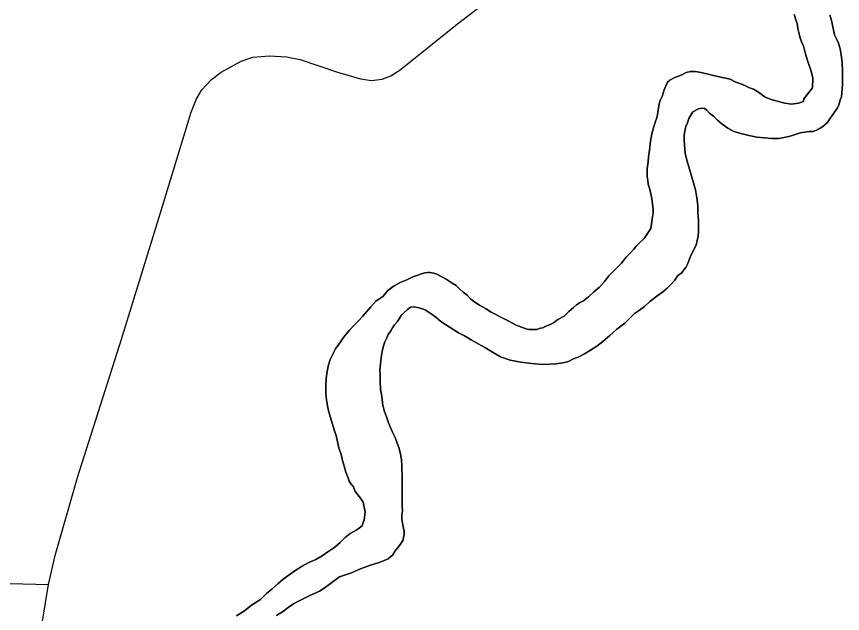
# Model space of a CAD drawing. Extents: x -561 to 1170, y 0 to 846.
# Drawn here: x 445.86 to 454.77, y 223.87 to 230.31 of the extents above; entities that cross this region are included whole.
import ezdxf

# ---------------------------------------------------------------- set-up
doc = ezdxf.new("R2010")
doc.units = 0
doc.layers.add('GM_X_City_Street', color=7, linetype='Continuous')
doc.layers.add('GM_X_Major_River', color=7, linetype='Continuous')

msp = doc.modelspace()

# ---------------------------------------------------------------- linework, layer by layer
at = {"layer": 'GM_X_City_Street'}
for points in [[(446.0666, 223.3321), (446.207, 224.1883), (446.2812, 224.4992), (446.5222, 225.3399), (446.9971, 226.8282), (447.4117, 228.1791), (447.7478, 229.2747), (447.8046, 229.4201), (447.8612, 229.5163), (447.9666, 229.6268), (448.0694, 229.7068), (448.2843, 229.8256), (448.412, 229.8664), (448.5911, 229.8834), (448.7749, 229.8709), (448.9205, 229.8411), (449.3259, 229.7072), (449.5719, 229.6352), (449.6906, 229.617), (449.8069, 229.6292), (449.8997, 229.6677), (450.0004, 229.73), (450.619, 230.2267), (451.1776, 230.6558)], [(445.7954, 224.1957), (446.207, 224.1883)]]:
    msp.add_lwpolyline(points, dxfattribs=at)
at = {"layer": 'GM_X_Major_River'}
for points in [[(454.2474, 230.3281), (454.2698, 230.2577)], [(454.2698, 230.2577), (454.2474, 230.3281)], [(454.7173, 229.3221), (454.7332, 229.3602), (454.7436, 229.4091), (454.7596, 229.4417), (454.7643, 229.5231), (454.7693, 229.572), (454.769, 229.6045), (454.7685, 229.6534), (454.768, 229.713), (454.7671, 229.8107), (454.7556, 229.892), (454.7441, 229.957), (454.7273, 230.0166), (454.7052, 230.0653), (454.6831, 230.1085), (454.6605, 230.2114), (454.6547, 230.2494), (454.6436, 230.2873), (454.6324, 230.3198)], [(454.6324, 230.3198), (454.6436, 230.2873), (454.6547, 230.2494), (454.6605, 230.2114), (454.6831, 230.1085), (454.7052, 230.0653), (454.7273, 230.0166), (454.7441, 229.957), (454.7556, 229.892), (454.7671, 229.8107), (454.768, 229.713), (454.7685, 229.6534), (454.769, 229.6045), (454.7693, 229.572), (454.7643, 229.5231), (454.7596, 229.4417), (454.7436, 229.4091), (454.7332, 229.3602), (454.7173, 229.3221)], [(454.2698, 230.2577), (454.2809, 230.2307), (454.2868, 230.1764), (454.298, 230.1331), (454.3148, 230.0735), (454.3315, 230.0248), (454.3481, 229.9869), (454.3594, 229.9436), (454.3762, 229.8786), (454.404, 229.7974), (454.4264, 229.7271), (454.4375, 229.6892), (454.4488, 229.6404), (454.4443, 229.5373), (454.3532, 229.4173), (454.3481, 229.3902), (454.294, 229.3735), (454.2182, 229.3622), (454.1476, 229.3726), (454.0661, 229.3938), (454.0009, 229.4096), (453.9628, 229.4256), (453.9356, 229.4363), (453.9083, 229.4578), (453.8647, 229.4901), (453.8102, 229.5223), (453.7667, 229.5382), (453.7231, 229.5597), (453.6741, 229.5811), (453.6198, 229.597), (453.5598, 229.6291), (453.4403, 229.6554), (453.3371, 229.6819), (453.2448, 229.703), (453.1796, 229.7134), (453.1308, 229.7131), (453.0821, 229.7019), (453.0282, 229.6744), (452.9634, 229.6469), (452.9094, 229.6194), (452.8825, 229.5975), (452.8453, 229.5159), (452.8243, 229.4452), (452.8029, 229.4017), (452.7924, 229.3637), (452.772, 229.2279), (452.735, 229.1191), (452.714, 229.0431), (452.6985, 228.9616), (452.6885, 228.8638), (452.6783, 228.7933), (452.6733, 228.739), (452.6632, 228.6629), (452.6639, 228.5816), (452.6698, 228.5382), (452.6755, 228.5003), (452.6866, 228.4678), (452.6923, 228.4407), (452.7148, 228.3432), (452.7208, 228.2835), (452.7267, 228.2294), (452.7271, 228.1914), (452.722, 228.1479), (452.7015, 228.023), (452.632, 227.9141), (452.5728, 227.8594), (452.546, 227.8321), (452.5192, 227.7994), (452.4816, 227.7557), (452.4386, 227.712), (452.385, 227.6466), (452.3044, 227.5647), (452.2507, 227.5101), (452.2024, 227.4501), (452.1488, 227.3901), (452.0896, 227.3408), (452.0304, 227.2862), (451.9766, 227.2425), (451.9334, 227.2204), (451.9011, 227.1986), (451.8688, 227.1712), (451.8204, 227.1275), (451.7667, 227.0783), (451.7019, 227.0399), (451.6535, 227.007), (451.6103, 226.985), (451.5725, 226.9685), (451.5401, 226.952), (451.5131, 226.9464), (451.4752, 226.9353), (451.4319, 226.935), (451.3885, 226.9347), (451.3559, 226.9399), (451.3287, 226.9506), (451.258, 226.9773), (451.2036, 227.0041), (451.1654, 227.0255), (451.1218, 227.0469), (450.9802, 227.122), (450.9203, 227.1595), (450.8549, 227.197)], [(450.8549, 227.197), (450.9203, 227.1595), (450.9802, 227.122), (451.1218, 227.0469), (451.1654, 227.0255), (451.2036, 227.0041), (451.258, 226.9773), (451.3287, 226.9506), (451.3559, 226.9399), (451.3885, 226.9347), (451.4319, 226.935), (451.4752, 226.9353), (451.5131, 226.9464), (451.5401, 226.952), (451.5725, 226.9685), (451.6103, 226.985), (451.6535, 227.007), (451.7019, 227.0399), (451.7667, 227.0783), (451.8204, 227.1275), (451.8688, 227.1712), (451.9011, 227.1986), (451.9334, 227.2204), (451.9766, 227.2425), (452.0304, 227.2862), (452.0896, 227.3408), (452.1488, 227.3901), (452.2024, 227.4501), (452.2507, 227.5101), (452.3044, 227.5647), (452.385, 227.6466), (452.4386, 227.712), (452.4816, 227.7557), (452.5192, 227.7994), (452.546, 227.8321), (452.5728, 227.8594), (452.632, 227.9141), (452.7015, 228.023), (452.722, 228.1479), (452.7271, 228.1914), (452.7267, 228.2294), (452.7208, 228.2835), (452.7148, 228.3432), (452.6923, 228.4407), (452.6866, 228.4678), (452.6755, 228.5003), (452.6698, 228.5382), (452.6639, 228.5816), (452.6632, 228.6629), (452.6733, 228.739), (452.6783, 228.7933), (452.6885, 228.8638), (452.6985, 228.9616), (452.714, 229.0431), (452.735, 229.1191), (452.772, 229.2279), (452.7924, 229.3637), (452.8029, 229.4017), (452.8243, 229.4452), (452.8453, 229.5159), (452.8825, 229.5975), (452.9094, 229.6194), (452.9634, 229.6469), (453.0282, 229.6744), (453.0821, 229.7019), (453.1308, 229.7131), (453.1796, 229.7134), (453.2448, 229.703), (453.3371, 229.6819), (453.4403, 229.6554), (453.5598, 229.6291), (453.6198, 229.597), (453.6741, 229.5811), (453.7231, 229.5597), (453.7667, 229.5382), (453.8102, 229.5223), (453.8647, 229.4901), (453.9083, 229.4578), (453.9356, 229.4363), (453.9628, 229.4256), (454.0009, 229.4096), (454.0661, 229.3938), (454.1476, 229.3726), (454.2182, 229.3622), (454.294, 229.3735), (454.3481, 229.3902), (454.3532, 229.4173), (454.4443, 229.5373), (454.4488, 229.6404), (454.4375, 229.6892), (454.4264, 229.7271), (454.404, 229.7974), (454.3762, 229.8786), (454.3594, 229.9436), (454.3481, 229.9869), (454.3315, 230.0248), (454.3148, 230.0735), (454.298, 230.1331), (454.2868, 230.1764), (454.2809, 230.2307), (454.2698, 230.2577)], [(450.1124, 227.1759), (450.1503, 227.1761), (450.2046, 227.1656), (450.2372, 227.155), (450.2699, 227.1444), (450.3026, 227.1229), (450.3462, 227.096), (450.3898, 227.0638), (450.439, 227.0207), (450.6299, 226.8972), (450.6952, 226.8651), (450.766, 226.8221), (450.8423, 226.7792), (450.9186, 226.7363), (450.995, 226.688), (451.0821, 226.6398), (451.1855, 226.6024), (451.2995, 226.5815), (451.4189, 226.566), (451.5382, 226.556), (451.6791, 226.5623), (451.7549, 226.5737), (451.8144, 226.5903), (451.8684, 226.6178), (451.9278, 226.6399), (451.9871, 226.6729), (452.0518, 226.7113), (452.1219, 226.7551), (452.1866, 226.8044), (452.2565, 226.8645), (452.3372, 226.9356), (452.4233, 227.0012), (452.477, 227.0559), (452.5254, 227.105), (452.5792, 227.1433), (452.6331, 227.1817), (452.6922, 227.2363), (452.7676, 227.2911), (452.8269, 227.3348), (452.8807, 227.3786), (452.9237, 227.4223), (452.9613, 227.466), (452.9933, 227.515), (453.0365, 227.5424), (453.0579, 227.5751), (453.0793, 227.6024), (453.1006, 227.6459), (453.1271, 227.7111), (453.1644, 227.7874), (453.191, 227.8418), (453.2014, 227.8907), (453.2118, 227.9396), (453.2168, 227.9884), (453.2163, 228.0373), (453.2157, 228.1132), (453.2095, 228.1946), (453.2088, 228.2705), (453.1973, 228.3518), (453.1856, 228.4385), (453.1241, 228.6497), (453.1074, 228.6984), (453.0961, 228.7472), (453.0849, 228.7851), (453.0737, 228.8338), (453.0679, 228.8718), (453.0674, 228.926), (453.0616, 228.9694), (453.0614, 228.9965), (453.0611, 229.0236), (453.0663, 229.0508), (453.0714, 229.0888), (453.0819, 229.1214), (453.0978, 229.1595), (453.1137, 229.2084), (453.1564, 229.2793), (453.2157, 229.3122), (453.2536, 229.3179), (453.2808, 229.3126), (453.308, 229.2965), (453.3354, 229.2641), (453.3791, 229.2319), (453.4228, 229.1888), (453.472, 229.1457), (453.5321, 229.1027), (453.5974, 229.0651), (453.6735, 229.0439), (453.7604, 229.0228), (453.8473, 229.0071), (453.9287, 228.9968), (454.0047, 228.9919), (454.086, 228.9924), (454.205, 229.0149), (454.3131, 229.0536), (454.4106, 229.0651), (454.4539, 229.0654), (454.481, 229.0764), (454.5295, 229.1038), (454.5565, 229.1203), (454.6049, 229.1586), (454.6263, 229.1913), (454.7173, 229.3221)], [(454.7173, 229.3221), (454.6263, 229.1913), (454.6049, 229.1586), (454.5565, 229.1203), (454.5295, 229.1038), (454.481, 229.0764), (454.4539, 229.0654), (454.4106, 229.0651), (454.3131, 229.0536), (454.205, 229.0149), (454.086, 228.9924), (454.0047, 228.9919), (453.9287, 228.9968), (453.8473, 229.0071), (453.7604, 229.0228), (453.6735, 229.0439), (453.5974, 229.0651), (453.5321, 229.1027), (453.472, 229.1457), (453.4228, 229.1888), (453.3791, 229.2319), (453.3354, 229.2641), (453.308, 229.2965), (453.2808, 229.3126), (453.2536, 229.3179), (453.2157, 229.3122), (453.1564, 229.2793), (453.1137, 229.2084), (453.0978, 229.1595), (453.0819, 229.1214), (453.0714, 229.0888), (453.0663, 229.0508), (453.0611, 229.0236), (453.0614, 228.9965), (453.0616, 228.9694), (453.0674, 228.926), (453.0679, 228.8718), (453.0737, 228.8338), (453.0849, 228.7851), (453.0961, 228.7472), (453.1074, 228.6984), (453.1241, 228.6497), (453.1856, 228.4385), (453.1973, 228.3518), (453.2088, 228.2705), (453.2095, 228.1946), (453.2157, 228.1132), (453.2163, 228.0373), (453.2168, 227.9884), (453.2118, 227.9396), (453.2014, 227.8907), (453.191, 227.8418), (453.1644, 227.7874), (453.1271, 227.7111), (453.1006, 227.6459), (453.0793, 227.6024), (453.0579, 227.5751), (453.0365, 227.5424), (452.9933, 227.515), (452.9613, 227.466), (452.9237, 227.4223), (452.8807, 227.3786), (452.8269, 227.3348), (452.7676, 227.2911), (452.6922, 227.2363), (452.6331, 227.1817), (452.5792, 227.1433), (452.5254, 227.105), (452.477, 227.0559), (452.4233, 227.0012), (452.3372, 226.9356), (452.2565, 226.8645), (452.1866, 226.8044), (452.1219, 226.7551), (452.0518, 226.7113), (451.9871, 226.6729), (451.9278, 226.6399), (451.8684, 226.6178), (451.8144, 226.5903), (451.7549, 226.5737), (451.6791, 226.5623), (451.5382, 226.556), (451.4189, 226.566), (451.2995, 226.5815), (451.1855, 226.6024), (451.0821, 226.6398), (450.995, 226.688), (450.9186, 226.7363), (450.8423, 226.7792), (450.766, 226.8221), (450.6952, 226.8651), (450.6299, 226.8972), (450.439, 227.0207), (450.3898, 227.0638), (450.3462, 227.096), (450.3026, 227.1229), (450.2699, 227.1444), (450.2372, 227.155), (450.2046, 227.1656), (450.1503, 227.1761), (450.1124, 227.1759)], [(450.8549, 227.197), (450.8058, 227.2293), (450.7621, 227.2615), (450.7238, 227.3047), (450.6801, 227.337), (450.6419, 227.3692), (450.6036, 227.407), (450.56, 227.4338), (450.5273, 227.4553), (450.4946, 227.4768), (450.4564, 227.4983), (450.3965, 227.5304), (450.3639, 227.541), (450.3205, 227.5462), (450.2934, 227.546), (450.2662, 227.5458), (450.2284, 227.5347), (450.1906, 227.5182), (450.1365, 227.5015), (450.0718, 227.4686), (450.0016, 227.441), (449.9368, 227.4026), (449.8722, 227.3587), (449.8132, 227.2878), (449.7378, 227.2385), (449.6841, 227.1785), (449.6358, 227.1239), (449.5928, 227.0748), (449.5499, 227.0257), (449.5016, 226.9766), (449.4532, 226.9274), (449.4157, 226.8783), (449.3782, 226.8347), (449.3407, 226.7802), (449.3033, 226.7256), (449.2659, 226.6549), (449.2446, 226.6114), (449.2289, 226.5516), (449.2133, 226.4809), (449.2031, 226.4049), (449.1984, 226.3235), (449.1991, 226.2476), (449.2052, 226.1771), (449.2166, 226.112), (449.2279, 226.0579), (449.2894, 225.8521), (449.3116, 225.7926), (449.3231, 225.7221), (449.3399, 225.6571), (449.3622, 225.5868), (449.3791, 225.5218), (449.3959, 225.4622), (449.4127, 225.3972), (449.4349, 225.3431), (449.4515, 225.2998), (449.4735, 225.2674), (449.4954, 225.2404), (449.5121, 225.1971), (449.545, 225.1539), (449.5725, 225.1161), (449.6, 225.0729), (449.6226, 224.97), (449.6125, 224.8831), (449.5966, 224.845), (449.5914, 224.8179), (449.5321, 224.7741), (449.462, 224.7356), (449.4082, 224.6919), (449.3545, 224.6373), (449.2953, 224.5881), (449.2198, 224.5388), (449.1606, 224.495), (449.0905, 224.4565), (449.0149, 224.4234), (448.9448, 224.385), (448.8747, 224.3411), (448.8046, 224.2919), (448.74, 224.2426), (448.6808, 224.1934), (448.6217, 224.1387), (448.5571, 224.0895), (448.4926, 224.024), (448.3956, 223.9636), (448.3202, 223.9035), (448.234, 223.8486)], [(448.234, 223.8486), (448.3202, 223.9035), (448.3956, 223.9636), (448.4926, 224.024), (448.5571, 224.0895), (448.6217, 224.1387), (448.6808, 224.1934), (448.74, 224.2426), (448.8046, 224.2919), (448.8747, 224.3411), (448.9448, 224.385), (449.0149, 224.4234), (449.0905, 224.4565), (449.1606, 224.495), (449.2198, 224.5388), (449.2953, 224.5881), (449.3545, 224.6373), (449.4082, 224.6919), (449.462, 224.7356), (449.5321, 224.7741), (449.5914, 224.8179), (449.5966, 224.845), (449.6125, 224.8831), (449.6226, 224.97), (449.6, 225.0729), (449.5725, 225.1161), (449.545, 225.1539), (449.5121, 225.1971), (449.4954, 225.2404), (449.4735, 225.2674), (449.4515, 225.2998), (449.4349, 225.3431), (449.4127, 225.3972), (449.3959, 225.4622), (449.3791, 225.5218), (449.3622, 225.5868), (449.3399, 225.6571), (449.3231, 225.7221), (449.3116, 225.7926), (449.2894, 225.8521), (449.2279, 226.0579), (449.2166, 226.112), (449.2052, 226.1771), (449.1991, 226.2476), (449.1984, 226.3235), (449.2031, 226.4049), (449.2133, 226.4809), (449.2289, 226.5516), (449.2446, 226.6114), (449.2659, 226.6549), (449.3033, 226.7256), (449.3407, 226.7802), (449.3782, 226.8347), (449.4157, 226.8783), (449.4532, 226.9274), (449.5016, 226.9766), (449.5499, 227.0257), (449.5928, 227.0748), (449.6358, 227.1239), (449.6841, 227.1785), (449.7378, 227.2385), (449.8132, 227.2878), (449.8722, 227.3587), (449.9368, 227.4026), (450.0016, 227.441), (450.0718, 227.4686), (450.1365, 227.5015), (450.1906, 227.5182), (450.2284, 227.5347), (450.2662, 227.5458), (450.2934, 227.546), (450.3205, 227.5462), (450.3639, 227.541), (450.3965, 227.5304), (450.4564, 227.4983), (450.4946, 227.4768), (450.5273, 227.4553), (450.56, 227.4338), (450.6036, 227.407), (450.6419, 227.3692), (450.6801, 227.337), (450.7238, 227.3047), (450.7621, 227.2615), (450.8058, 227.2293), (450.8549, 227.197)], [(448.6676, 223.8515), (448.7431, 223.9008), (448.7915, 223.9391), (448.8508, 223.9775), (448.9101, 224.0104), (448.9533, 224.0324), (448.9911, 224.049), (449.0343, 224.0709), (449.0829, 224.093), (449.1315, 224.115), (449.18, 224.1478), (449.25, 224.1971), (449.3469, 224.2683), (449.4767, 224.3126), (449.5738, 224.3566), (449.6819, 224.3953), (449.7738, 224.4231), (449.8278, 224.4451), (449.871, 224.4617), (449.9195, 224.5054), (449.9462, 224.549), (449.9837, 224.5926), (450.0105, 224.6307), (450.0318, 224.6689), (450.037, 224.696), (450.0422, 224.7232), (450.0418, 224.7612), (450.0361, 224.7937), (450.0248, 224.8479), (450.019, 224.8912), (450.0186, 224.9346), (450.0236, 224.9835), (450.0232, 225.0215), (450.0227, 225.0866), (450.0209, 225.2819), (450.0206, 225.3198), (450.0201, 225.3741), (450.0197, 225.4175), (450.0193, 225.4609), (450.0133, 225.5314), (450.0017, 225.6073), (449.985, 225.6614), (449.9683, 225.7101), (449.9461, 225.7696), (449.9185, 225.8291), (449.8963, 225.8778), (449.8742, 225.9265), (449.8519, 225.9915), (449.8297, 226.051), (449.8129, 226.116), (449.8011, 226.2135), (449.7896, 226.2894), (449.7834, 226.3762), (449.7828, 226.4467), (449.7823, 226.501), (449.7872, 226.5552), (449.7923, 226.5987), (449.7972, 226.653), (449.8077, 226.6965), (449.8128, 226.729), (449.8233, 226.7671), (449.8338, 226.7997), (449.8551, 226.8432), (449.871, 226.8813), (449.8978, 226.9195), (449.9192, 226.9522), (449.9406, 226.9849), (449.9674, 227.0176), (449.9888, 227.0503), (450.0102, 227.083), (450.037, 227.1103), (450.0801, 227.1485), (450.1124, 227.1759)], [(450.1124, 227.1759), (450.0801, 227.1485), (450.037, 227.1103), (450.0102, 227.083), (449.9888, 227.0503), (449.9674, 227.0176), (449.9406, 226.9849), (449.9192, 226.9522), (449.8978, 226.9195), (449.871, 226.8813), (449.8551, 226.8432), (449.8338, 226.7997), (449.8233, 226.7671), (449.8128, 226.729), (449.8077, 226.6965), (449.7972, 226.653), (449.7923, 226.5987), (449.7872, 226.5552), (449.7823, 226.501), (449.7828, 226.4467), (449.7834, 226.3762), (449.7896, 226.2894), (449.8011, 226.2135), (449.8129, 226.116), (449.8297, 226.051), (449.8519, 225.9915), (449.8742, 225.9265), (449.8963, 225.8778), (449.9185, 225.8291), (449.9461, 225.7696), (449.9683, 225.7101), (449.985, 225.6614), (450.0017, 225.6073), (450.0133, 225.5314), (450.0193, 225.4609), (450.0197, 225.4175), (450.0201, 225.3741), (450.0206, 225.3198), (450.0209, 225.2819), (450.0227, 225.0866), (450.0232, 225.0215), (450.0236, 224.9835), (450.0186, 224.9346), (450.019, 224.8912), (450.0248, 224.8479), (450.0361, 224.7937), (450.0418, 224.7612), (450.0422, 224.7232), (450.037, 224.696), (450.0318, 224.6689), (450.0105, 224.6307), (449.9837, 224.5926), (449.9462, 224.549), (449.9195, 224.5054), (449.871, 224.4617), (449.8278, 224.4451), (449.7738, 224.4231), (449.6819, 224.3953), (449.5738, 224.3566), (449.4767, 224.3126), (449.3469, 224.2683), (449.25, 224.1971), (449.18, 224.1478), (449.1315, 224.115), (449.0829, 224.093), (449.0343, 224.0709), (448.9911, 224.049), (448.9533, 224.0324), (448.9101, 224.0104), (448.8508, 223.9775), (448.7915, 223.9391), (448.7431, 223.9008), (448.6676, 223.8515)]]:
    msp.add_lwpolyline(points, dxfattribs=at)

doc.saveas('drawing.dxf')
